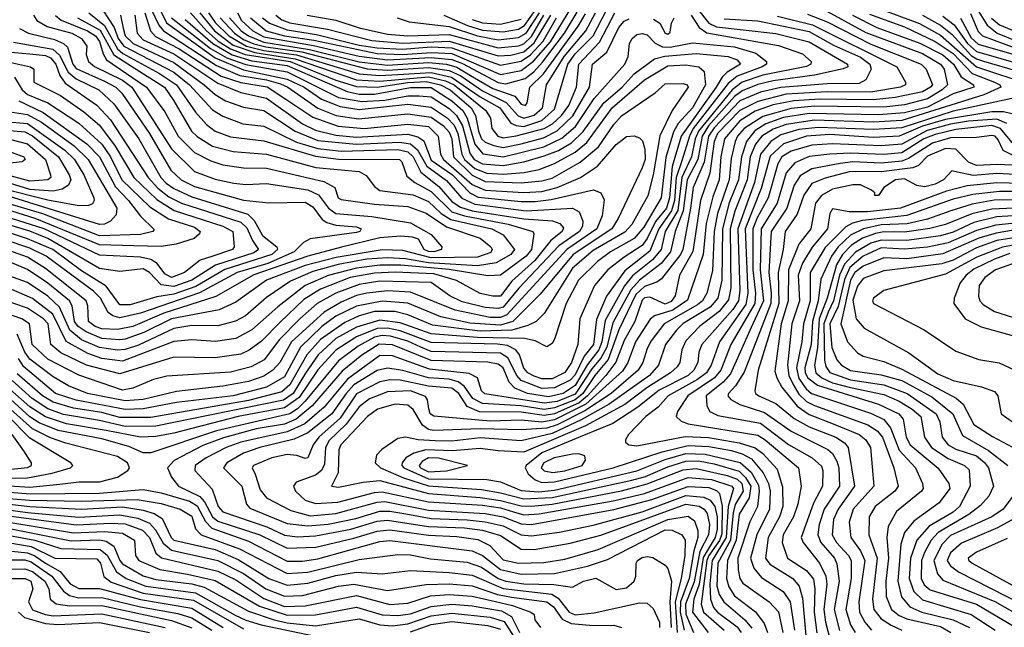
# Model space of a CAD drawing. Extents: x 501367 to 657802, y 482273 to 547541.
# Tile 497 of 656: x 572465 to 576294, y 533476 to 535838. Entities that reach past the tile are written whole.
import ezdxf

# ---------------------------------------------------------------- set-up
doc = ezdxf.new("R2010")
doc.units = 0

msp = doc.modelspace()

# ---------------------------------------------------------------- linework, layer by layer
at = {"layer": '0CON20XD'}
for points in [[(572999.5, 535899.5), (573036.1, 535826.1), (573225, 535689.6), (573335, 535642.6), (573505, 535607.3), (573571.8, 535575), (573639.2, 535529.2), (573711, 535501), (573785, 535488.6), (573975, 535509.2), (574065, 535498.2), (574126.9, 535456.9), (574155, 535427.4), (574169.4, 535395), (574184.6, 535315), (574194.6, 535295), (574235, 535259.2), (574281.9, 535241.9), (574345, 535237.4), (574426.7, 535243.3), (574484.5, 535255.5), (574545, 535278.9), (574625, 535322.5), (574670.1, 535359.9), (574769.3, 535495), (574895, 535603.6), (574985, 535658.8), (575055, 535662.4), (575105.6, 535655), (575126.2, 535636.2), (575132.4, 535585), (575081.1, 535495), (575025.7, 535434.3), (575007.7, 535402.3), (574977.3, 535302.7), (574959.9, 535145), (574891.7, 535031.7), (574855, 534987.7), (574762.8, 534935), (574711.8, 534898.2), (574637.6, 534825), (574589.5, 534735), (574545, 534595.7), (574535, 534578.6), (574515, 534565.8), (574469.1, 534589.1), (574427.9, 534597.9), (574245, 534602.2), (574065, 534616.8), (573945, 534659.5), (573865, 534670.3), (573775, 534643.1), (573695, 534598.9), (573625.9, 534535), (573576.1, 534463.9), (573528.9, 534385), (573491.5, 534358.5), (572995, 534257.2), (572875, 534256.2), (572775, 534280.3), (572635, 534303.6), (572575, 534324.4), (572513.3, 534365), (572435.4, 534435.4)], [(572975, 535881.5), (573006.4, 535816.4), (573024.6, 535794.6), (573230.5, 535660.5), (573320.6, 535620.6), (573425, 535603.9), (573478.7, 535588.7), (573507.8, 535575), (573625, 535493.6), (573695.9, 535465.9), (573783.1, 535453.1), (573975, 535472.5), (574065, 535459.4), (574112.6, 535425), (574135, 535400.7), (574145.7, 535375), (574152.5, 535305), (574225, 535233.6), (574275, 535209.5), (574415, 535203.2), (574495, 535211.3), (574535, 535222.3), (574645, 535283.4), (574715.7, 535344.3), (574775, 535430.8), (574805, 535464), (574936.5, 535553.5), (574975, 535588.3), (575045, 535590), (575060.4, 535585), (575064.7, 535575), (575002.4, 535485), (574953.9, 535386.1), (574927.7, 535235), (574907, 535153), (574845, 535042.2), (574817.9, 535012.1), (574695, 534940.2), (574615, 534872), (574504.4, 534695.6), (574473.4, 534665), (574441.5, 534648.5), (574379.2, 534630.8), (574255, 534627), (574070.9, 534650.9), (573975, 534690.1), (573923.3, 534703.2), (573845, 534703.8), (573785, 534686.6), (573729.3, 534660.7), (573634.9, 534595), (573581, 534535), (573515, 534418.2), (573485, 534390.9), (573355, 534357.6), (572975, 534291.8), (572855, 534290.7), (572785, 534310.2), (572675, 534328), (572595, 534350.6), (572553.3, 534375), (572455, 534461.4)], [(573362.1, 535845), (573423.8, 535795), (573495, 535775.3), (573608.3, 535758.3), (573855, 535706.4), (573955, 535702.7), (574065, 535710.9), (574145, 535706.3), (574335, 535625.3), (574415, 535640.7), (574463.5, 535676.5), (574528.5, 535751.5), (574608.2, 535881.8)], [(575575, 535886.4), (575755, 535788.4), (575975, 535706.5), (576045.8, 535665), (576059.3, 535645), (576072.8, 535585), (576052.6, 535565), (575995, 535530.3), (575905, 535506.6), (575825, 535498.1), (575555, 535501.3), (575465, 535492.9), (575355, 535461.2), (575282.2, 535415), (575256.2, 535385), (575247.3, 535365), (575232.1, 535297.9), (575223.4, 535215), (575178, 535085), (575165.2, 535015), (575158.6, 534861.4), (575136.6, 534775), (575119.7, 534745), (575101.1, 534728.9), (574971, 534655), (574920, 534590), (574905, 534559.6), (574888.5, 534505), (574870.5, 534475), (574764.6, 534385), (574663, 534317), (574555, 534262.3), (574515, 534249.4), (574415, 534243.1), (574255, 534246.9), (574075, 534240.6), (574054.7, 534244.7), (574031.9, 534261.9), (573995, 534322.8), (573975, 534339.7), (573925, 534343.4), (573856.9, 534323.1), (573817.4, 534295), (573713.6, 534185), (573706.5, 534165), (573703.5, 534076.5), (573677.5, 534025), (573705, 534020), (573800.2, 534040.2), (573865, 534045.9), (574055, 533995.4), (574255, 533980.9), (574335, 533969.1), (574415, 533947.5), (574455, 533946.3), (574536.2, 533953.8), (574805, 534006.5), (574905, 534032.9), (575045, 534087.8), (575095, 534092.6), (575216.3, 534066.3), (575255, 534051.7), (575273.2, 534035), (575278.4, 534005), (575247.4, 533952.6), (575238.9, 533921.1), (575229.2, 533815), (575179.4, 533725), (575176.3, 533636.3), (575185, 533603.7), (575203.3, 533575), (575285.2, 533505.2), (575311.9, 533471.9)], [(575803.4, 535883.4), (575963.3, 535823.3), (576045, 535778.3), (576185, 535654.1), (576397.3, 535585)], [(576175, 535900.1), (576226.6, 535816.6), (576265.4, 535785.4), (576342.5, 535755)], [(572690.3, 535845), (572777.6, 535797.6), (572831.6, 535701.6), (572903.4, 535655), (573027.7, 535575), (573065, 535522.5), (573133.1, 535405), (573155, 535384.1), (573215, 535346.4), (573295.1, 535325.1), (573425, 535315.6), (573616.5, 535263.5), (573785, 535248.2), (573811.8, 535231.8), (573845, 535188.8), (573865, 535174.3), (573995, 535156.6), (574055, 535131.3), (574104.4, 535084.4), (574141.4, 535061.4), (574300.6, 535025), (574345, 535001.1), (574389.4, 534945), (574374.8, 534925), (574317.5, 534892.5), (574245, 534881.5), (574055, 534893), (573965, 534908.5), (573895, 534912.6), (573815, 534906.4), (573704.1, 534885.9), (573605, 534859.1), (573518.6, 534821.4), (573425, 534758.4), (573342.8, 534687.2), (573304.4, 534665.6), (573235, 534647.5), (573135, 534649.6), (573065, 534637.4), (572927, 534573), (572875, 534555.1), (572845, 534552.6), (572775, 534563.3), (572705, 534593.7), (572660.7, 534630.7), (572620.4, 534720.4), (572575, 534763.1), (572495, 534816.4), (572295, 534888.1)], [(572856.6, 535855), (572867.8, 535805), (572875.8, 535775), (572906.5, 535745), (573065, 535671.6), (573182.8, 535585), (573225, 535546.7), (573265, 535522.5), (573335, 535498.3), (573415, 535485.1), (573536.7, 535405), (573625, 535368.7), (573773.8, 535353.8), (573941.4, 535361.4), (573984.8, 535354.8), (574011.4, 535331.4), (574048, 535268), (574125, 535213.3), (574184.1, 535144.1), (574235, 535120.6), (574305, 535111.7), (574435, 535095.3), (574615.1, 535105.1), (574641.1, 535091.1), (574655.2, 535055.2), (574653.4, 535035), (574641.8, 535015), (574561.8, 534958.2), (574406, 534794), (574345, 534720.2), (574325, 534715.1), (574275, 534719.6), (574185, 534740.8), (574137.5, 534765), (574065, 534816), (573865, 534821.1), (573785, 534808.6), (573695, 534774.9), (573621.9, 534735), (573554.8, 534675.2), (573475.7, 534595), (573415.2, 534515), (573365, 534488), (573285, 534468), (573037.5, 534452.5), (572985, 534439.1), (572905.1, 534404.9), (572865, 534397), (572695, 534455.7), (572575, 534517.6), (572513.9, 534575), (572503.9, 534655), (572473.3, 534675), (572332.9, 534722.9)], [(572788.5, 535875), (572832.8, 535807.2), (572848, 535765), (572870.4, 535735), (573065, 535634.1), (573125.7, 535585), (573215, 535487.8), (573255, 535462.7), (573333.2, 535433.2), (573415, 535423.6), (573542.1, 535362.1), (573625, 535337.7), (573715, 535327.3), (573935, 535333), (573974.7, 535324.7), (573995.3, 535305.3), (574024.9, 535244.9), (574095, 535189.9), (574145, 535130.5), (574178.8, 535108.8), (574224.6, 535094.6), (574425, 535063.1), (574536.3, 535056.3), (574565.1, 535045.1), (574579.1, 535029.1), (574574.4, 535015), (574530.5, 534979.5), (574468, 534902), (574378.9, 534821.1), (574335, 534763.2), (574305, 534762.8), (574255, 534773.5), (574163.7, 534823.7), (574075, 534849.6), (573925, 534856.1), (573845, 534852.8), (573750, 534835), (573635, 534790), (573570.4, 534749.6), (573478.2, 534661.8), (573405, 534587.5), (573357.4, 534552.6), (573325, 534538.2), (573225, 534523.8), (573065, 534525.8), (572855, 534461.1), (572725.4, 534495.4), (572625, 534543.1), (572585.6, 534575.6), (572575.4, 534655), (572558, 534675), (572495, 534716.4), (572335, 534771.1)], [(572518.5, 535855), (572531.7, 535835), (572571.9, 535811.9), (572667.6, 535785), (572706, 535765), (572726.6, 535735), (572723, 535703), (572732.1, 535675), (572756.3, 535656.3), (572865, 535603.2), (572901.6, 535575), (573055, 535336.4), (573145, 535247.8), (573225, 535217.5), (573297.4, 535202.6), (573345, 535197.5), (573425, 535201.6), (573585, 535176.4), (573627.5, 535157.5), (573666, 535105), (573694.2, 535084.2), (573835, 535072.3), (573985, 535047.6), (574065, 535002.3), (574106.1, 534955), (574105.4, 534945), (574075, 534935.6), (574055, 534936.2), (574037.9, 534945), (574015.3, 534985.3), (573992.8, 534992.8), (573945.7, 534995.7), (573865, 534989.6), (573716.9, 534953.1), (573585, 534918.5), (573375, 534845.8), (573228.2, 534761.8), (573025, 534696.4), (572904.6, 534645.4), (572845, 534633.1), (572785, 534635.7), (572759.2, 534645), (572732.8, 534665), (572729.8, 534725), (572723.1, 534745), (572565, 534870.7), (572495, 534914.7), (572335, 534972.1)], [(572603.8, 535853.8), (572626.5, 535836.5), (572728.6, 535795), (572759.5, 535775), (572775, 535753.7), (572789.4, 535705), (572802.5, 535682.5), (572958.7, 535575), (573029.9, 535479.9), (573080.8, 535385), (573145, 535321.3), (573208.8, 535288.8), (573255, 535273.9), (573335, 535261.6), (573425, 535260.9), (573648.3, 535208.3), (573690.8, 535185), (573704.1, 535145), (573715, 535138.5), (573845, 535120.9), (573975, 535111.1), (574045, 535085.4), (574125, 535032.5), (574255, 534988.7), (574297, 534955), (574302.6, 534945), (574296.6, 534933.4), (574245.2, 534914.8), (574065, 534912), (573955, 534940.1), (573875, 534943.8), (573696.2, 534913.8), (573575, 534882.1), (573425.3, 534825), (573305, 534739.1), (573240.3, 534709.7), (573055, 534674.7), (572948.4, 534621.6), (572875, 534596.5), (572855, 534592.9), (572785, 534598.4), (572723.9, 534623.9), (572691.9, 534645), (572678.6, 534665), (572668.8, 534725), (572659.2, 534745), (572575, 534813.1), (572495, 534866.4), (572335, 534934.6)], [(573055.7, 535845), (573206.5, 535726.5), (573270.2, 535690.2), (573345, 535663.4), (573505, 535635.1), (573705, 535535.9), (573795, 535519.9), (573884.3, 535525.7), (573975, 535542), (574017.8, 535542.2), (574065, 535537.4), (574135, 535492.4), (574163.7, 535465), (574186.6, 535425), (574215, 535319), (574232.5, 535295), (574265, 535277.2), (574345, 535271.2), (574425, 535284.7), (574505, 535308.4), (574560, 535330), (574610.6, 535359.4), (574656.7, 535403.3), (574736.2, 535515), (574807.4, 535575), (574855, 535626.9), (574933.8, 535686.2), (574973.3, 535696.7), (575095, 535707.1), (575220, 535695), (575255, 535682.4), (575267.3, 535665), (575216.1, 535633.9), (575196.2, 535615), (575173.9, 535575), (575036.9, 535385), (575002.8, 535267.2), (574992.2, 535145), (574980, 535105), (574937, 535053), (574905, 534987.5), (574885, 534960.1), (574814.9, 534915.1), (574752.3, 534865), (574700.7, 534805), (574643.3, 534675), (574634.8, 534575), (574610.3, 534505), (574585, 534466.7), (574535, 534441.3), (574495, 534441.3), (574465, 534451.5), (574441.5, 534465), (574425, 534483.4), (574408.3, 534535), (574394.2, 534554.2), (574361.4, 534571.4), (574323, 534577), (574065, 534582.7), (573945, 534627.8), (573895, 534638.2), (573855, 534637), (573774.6, 534605.4), (573695, 534553.7), (573625, 534477.1), (573551.5, 534368.5), (573495, 534328.9), (573314, 534295), (573065, 534230), (572995, 534218), (572935, 534215.5), (572800.9, 534240.9), (572646.7, 534266.7), (572565, 534294.4), (572505, 534332.9), (572415, 534412.5)], [(572734, 535865), (572795.4, 535815.4), (572845.6, 535725), (572866.8, 535706.8), (573008.8, 535628.8), (573075, 535585.3), (573148.9, 535478.9), (573191.1, 535431.1), (573225, 535405.2), (573285, 535382.2), (573415, 535367.4), (573615, 535307), (573705, 535295.4), (573942.2, 535295), (573951.1, 535285), (573970, 535230), (574002, 535205), (574065, 535170.1), (574145, 535091.1), (574194.8, 535074.8), (574365, 535042.7), (574460.5, 535015), (574464.6, 535005), (574455.6, 534945), (574435, 534918), (574335, 534844.5), (574285, 534841.8), (574135, 534867), (573946.6, 534883.4), (573865, 534883.4), (573775, 534872.5), (573665, 534843.5), (573575.4, 534804.6), (573468.4, 534721.6), (573367.7, 534632.3), (573305, 534598.5), (573226.8, 534586.8), (573135, 534593.1), (573065, 534586.9), (572865, 534510.3), (572785, 534521.2), (572729.7, 534539.7), (572646.4, 534586.4), (572593.7, 534693.7), (572515, 534754.6), (572435, 534788.9)], [(572912.2, 535855), (572922, 535785), (572945, 535759.3), (573065, 535704.8), (573235, 535591.3), (573324.7, 535554.7), (573425, 535532.9), (573565, 535433), (573615, 535408.4), (573695, 535388.8), (573775, 535381.7), (573975, 535392.9), (574012.8, 535382.8), (574036.8, 535366.8), (574065, 535291.3), (574148.2, 535235), (574214.8, 535164.8), (574248.2, 535148.2), (574415, 535130.6), (574469.5, 535130.5), (574531.4, 535138.6), (574696.7, 535176.7), (574724.4, 535164.4), (574737.7, 535137.7), (574730.3, 535075), (574708.7, 535025), (574592.5, 534945), (574358.9, 534691.1), (574335, 534680.1), (574295, 534680.7), (574158.2, 534708.2), (573985, 534778), (573895, 534783.5), (573814.9, 534774.9), (573775, 534765.5), (573715, 534739.9), (573648.6, 534701.4), (573521.6, 534585), (573476.1, 534505), (573449.6, 534475), (573415, 534451.8), (573355, 534431.9), (573255, 534412.7), (573075, 534392.9), (572945, 534361.2), (572875, 534355.8), (572729.2, 534385), (572654.3, 534414.3), (572595, 534449.4), (572505, 534518.6), (572485.4, 534545.4), (572455.7, 534615.7)], [(572951.4, 535865), (572974.4, 535794.4), (572992.9, 535772.9), (573085.1, 535725), (573248.9, 535618.9), (573325, 535593.2), (573427.2, 535577.2), (573499.6, 535529.6), (573605, 535458.4), (573704, 535424), (573805, 535415.3), (573975, 535432), (574055, 535422.4), (574092.2, 535385), (574100.8, 535315), (574113, 535295), (574225, 535197.5), (574275, 535175.6), (574425, 535166), (574495, 535170.6), (574555, 535185.7), (574645.5, 535224.5), (574712.1, 535267.9), (574785, 535352.2), (574825, 535383.5), (574855, 535386.8), (574875, 535378.5), (574886.6, 535366.6), (574896.5, 535335), (574897.2, 535295), (574885, 535262.1), (574792.1, 535065), (574767.2, 535025), (574616.7, 534925), (574489.5, 534770.5), (574382.7, 534665), (574335, 534650.1), (574215, 534658), (574103.3, 534683.2), (573975, 534735.6), (573875, 534744), (573775, 534724.5), (573695, 534685.3), (573640, 534645), (573556.5, 534565), (573495, 534449.6), (573425, 534409.9), (573295, 534376.1), (573075, 534349.7), (572945, 534324.5), (572875, 534321.9), (572685, 534358.8), (572604.8, 534385), (572480.2, 534490.2), (572460.8, 534520.8)], [(573128.7, 535865), (573191.8, 535795), (573236.8, 535755), (573284.4, 535724.4), (573342.1, 535702), (573517.2, 535675), (573695, 535602.3), (573775, 535578.5), (573855, 535575.8), (573975, 535594), (574045, 535597.6), (574101.2, 535585), (574138.4, 535565), (574220.2, 535495), (574237.9, 535465), (574249.4, 535405), (574261.4, 535375), (574275, 535362.1), (574308.2, 535348.2), (574345, 535341.5), (574415, 535354.7), (574501.9, 535378.1), (574554.4, 535405.6), (574615.8, 535464.2), (574681.3, 535575), (574692.8, 535665), (574747.9, 535712.1), (574795, 535807.6), (574815, 535831.7), (574835, 535841.6)], [(575105, 535875.1), (575144.1, 535825), (575175, 535810.2), (575405, 535784.7), (575535, 535752.3), (575683.6, 535665), (575685.4, 535655), (575666.9, 535646.9), (575555, 535622.7), (575395, 535600.1), (575335, 535585.4), (575275, 535561.7), (575245, 535539.3), (575143.3, 535425), (575119.2, 535385), (575102.3, 535295), (575060.5, 535215), (575045.5, 535094.5), (575013.9, 535015), (574995.8, 534935), (574959.7, 534890.3), (574875, 534824.7), (574841.8, 534788.2), (574771.1, 534658.9), (574747.7, 534565), (574725, 534521.8), (574689.8, 534480.2), (574625, 534381.8), (574555, 534354.1), (574505, 534346.9), (574273.8, 534383.8), (574261.4, 534395), (574245.2, 534445.2), (574212.8, 534462.8), (574058.9, 534478.9), (573915, 534531.5), (573865, 534532.8), (573739.4, 534440.6), (573648.9, 534331.1), (573573.3, 534266.7), (573505, 534236.2), (573325, 534195.5), (573268.6, 534175), (573190.3, 534135), (573146.9, 534105), (573145.9, 534085), (573212.9, 534012.9), (573237.3, 533945), (573255.1, 533925.1), (573425.8, 533865.8), (573495, 533833.9), (573545, 533827.4), (573615, 533831.8), (573752.8, 533857.2), (573855, 533888.2), (573895, 533892.2), (574055, 533867.5), (574195, 533861.8), (574265, 533852.8), (574335, 533832.4), (574415, 533779.8), (574465, 533777.7), (574605, 533802.6), (574725, 533834.4), (575055, 533954.2), (575107.1, 533947.1), (575126.8, 533935), (575138.4, 533918.4), (575147.8, 533875), (575143.4, 533835), (575110.2, 533769.8), (575087.8, 533652.2), (575054.2, 533565), (575055, 533526.6), (575084.9, 533455)], [(573165.6, 535865), (573223.1, 535795), (573295, 535739), (573379.8, 535709.8), (573536.4, 535686.4), (573775, 535604.2), (573865, 535599.1), (574055, 535615.6), (574120.4, 535600.5), (574155, 535584.3), (574278.2, 535485), (574295.5, 535455), (574301.2, 535415), (574324.8, 535385), (574345, 535378.5), (574395, 535386.1), (574504.7, 535415.3), (574536.7, 535433.3), (574571.9, 535465), (574599.8, 535505), (574629.6, 535575), (574639.2, 535665), (574720, 535750), (574779.6, 535865)], [(573199.7, 535865), (573225, 535827), (573278.2, 535775), (573347.6, 535735), (573415, 535718.3), (573541.5, 535701.5), (573785, 535627.3), (573865, 535620.5), (573935.2, 535625.2), (574065, 535633.3), (574144.1, 535614.1), (574255, 535537.5), (574331.9, 535495), (574375.5, 535435.5), (574396.2, 535426.2), (574425, 535423.3), (574495, 535445.8), (574545, 535489.8), (574597.1, 535665), (574625, 535704.9), (574695.1, 535775), (574746.6, 535875)], [(573244.2, 535845), (573300.3, 535785), (573335, 535761.4), (573375, 535744.7), (573422.3, 535732.3), (573562.5, 535712.5), (573816.8, 535646.8), (573895, 535641.6), (574055, 535652), (574135, 535640.7), (574179.8, 535619.8), (574265, 535561.5), (574356.2, 535516.2), (574404, 535464), (574425, 535455.5), (574465, 535467.3), (574497.8, 535495), (574513.4, 535585), (574582.1, 535695), (574666, 535795), (574703.6, 535865)], [(575205, 535841), (575335, 535833.4), (575535, 535791.5), (575629.4, 535739.4), (575735, 535692.3), (575770.7, 535665), (575776, 535645), (575755.6, 535604.4), (575729.5, 535590.5), (575605, 535588.8), (575425, 535574.6), (575345, 535556.1), (575265, 535521.9), (575165, 535417.4), (575143.5, 535385), (575126.1, 535283.9), (575084.4, 535185), (575073.6, 535105), (575043.2, 534945), (575034.4, 534925), (574960.1, 534829.9), (574942.7, 534817.3), (574895, 534801.2), (574861.1, 534768.9), (574795, 534632.2), (574753.4, 534516.6), (574700.9, 534455), (574655.1, 534385), (574625, 534359.4), (574545, 534328.8), (574505, 534322.9), (574415, 534337.2), (574265, 534345.4), (574227.3, 534365), (574193.7, 534413.7), (574170.5, 534430.5), (574135, 534439.9), (574055, 534445.9), (573955, 534474.5), (573895, 534483.6), (573855, 534474.1), (573765, 534418.8), (573734, 534385), (573678.5, 534305), (573585, 534231.7), (573532.9, 534207.1), (573398.8, 534175), (573335, 534152.5), (573270.8, 534115), (573257.9, 534095), (573328.4, 534025), (573347.6, 533955), (573359.4, 533939.4), (573505, 533879.6), (573585, 533869.9), (573665, 533876.3), (573771.6, 533898.4), (573865, 533926.9), (573905, 533926.8), (573966.4, 533916.4), (574065, 533898.7), (574205, 533894.1), (574275.6, 533885.6), (574345, 533869.6), (574415, 533834.9), (574455, 533831.2), (574564.5, 533845.5), (574695, 533873.2), (574885, 533925.1), (575055, 533987.8), (575125, 533981.9), (575149.4, 533969.4), (575168.3, 533945), (575176.8, 533905), (575176.7, 533856.7), (575169, 533825), (575122.5, 533747.5), (575106.7, 533643.3), (575086.4, 533585), (575081.6, 533535), (575142.6, 533455)], [(573280.5, 535845), (573326.9, 535795), (573355, 535774.8), (573415, 535751.2), (573592.5, 535722.5), (573785, 535674.6), (573895, 535661.7), (574055, 535671), (574125, 535665), (574165, 535652.8), (574218.5, 535621.5), (574305, 535570.7), (574390.6, 535540.6), (574415, 535509.7), (574431.9, 535505), (574438.9, 535515), (574448.8, 535575), (574501.9, 535628.1), (574637.1, 535812.9), (574665, 535860.2)], [(573311.8, 535865), (573327.3, 535835), (573371.1, 535795), (573415, 535771.6), (573607.6, 535737.6), (573785, 535696.1), (573895, 535682.5), (574065, 535690.7), (574145, 535683.6), (574187.3, 535667.3), (574325, 535593.4), (574355, 535588.4), (574430.2, 535609.8), (574464.2, 535635.8), (574497.6, 535672.4), (574582.9, 535785), (574632.2, 535867.8)], [(575411.1, 535851.1), (575548.4, 535818.4), (575875.9, 535655), (575910, 535595), (575908.9, 535585), (575890, 535575), (575775, 535556.6), (575605, 535556.9), (575445, 535547.8), (575335, 535520.1), (575265, 535485.5), (575178.6, 535395), (575165.7, 535365), (575148.7, 535241.3), (575112.7, 535135), (575083.1, 534936.9), (575030.4, 534845), (575013.7, 534765), (574998.1, 534741.9), (574975, 534732.2), (574915, 534759.2), (574895, 534756.9), (574885, 534747.1), (574856.6, 534665), (574815, 534591.3), (574783.7, 534506.3), (574744.4, 534455), (574673, 534375), (574641.2, 534348.8), (574545, 534306.2), (574505, 534298.6), (574415, 534311.7), (574253.3, 534313.3), (574205, 534334.5), (574172.7, 534385), (574144.8, 534404.8), (574055, 534412.7), (573945, 534436.2), (573905, 534437.2), (573865, 534429.8), (573775, 534383.6), (573711.3, 534288.7), (573627.7, 534215), (573606.2, 534185), (573585, 534134.5), (573575, 534131.5), (573543, 534143), (573505, 534147.3), (573445, 534134.5), (573374.7, 534105), (573369.1, 534095), (573380.5, 534070.5), (573400.6, 534010.6), (573425, 533979.5), (573519.3, 533929.3), (573595, 533909.2), (573695, 533917.7), (573855, 533962.8), (573885, 533964.2), (574055, 533931.7), (574275, 533918.5), (574345, 533904.7), (574415, 533877.3), (574455, 533874.9), (574775, 533933.2), (574922.9, 533972.9), (575065, 534023.4), (575145, 534018.9), (575175, 534007.7), (575186, 533996), (575196.8, 533946.8), (575195, 533839.4), (575186.8, 533813.2), (575145.2, 533755), (575137.3, 533735), (575115.1, 533565.1), (575123.6, 533535), (575204.2, 533465)], [(573409.4, 535845), (573436, 535825), (573505, 535798), (573619.8, 535779.8), (573785, 535739.3), (573855, 535728), (573953.4, 535723.4), (574065, 535731.8), (574145, 535729.2), (574335, 535661.2), (574415, 535676.6), (574451.9, 535701.9), (574500.3, 535755), (574553, 535845)], [(573460.5, 535855), (573485, 535837.3), (573515, 535826.1), (573661.6, 535801.6), (573835, 535756.7), (573955, 535746.4), (574135, 535754.6), (574325, 535697), (574375, 535700.4), (574425, 535713.5), (574465, 535748.4), (574530.3, 535855)], [(575528.8, 535858.8), (575605, 535829.3), (575775, 535743), (575969.8, 535665), (575990.2, 535645), (576013.9, 535585), (576007.1, 535575), (575975, 535557.5), (575868.9, 535535), (575785, 535527), (575575, 535528.8), (575475, 535522.7), (575395, 535507.1), (575325, 535481.7), (575265, 535444.9), (575206.2, 535375), (575192, 535305), (575185.3, 535215), (575160.1, 535149.9), (575134, 535045), (575122.5, 534925), (575062.2, 534747.8), (575005, 534708.9), (574934, 534686), (574916.9, 534673.1), (574859.2, 534585), (574830, 534505), (574809, 534471), (574666.5, 534343.5), (574545, 534282.4), (574495, 534272.7), (574415, 534281), (574295, 534276.9), (574075, 534296.5), (574060.8, 534305), (574055.9, 534325), (574050.6, 534360.6), (574042.5, 534372.5), (573985, 534394.5), (573895, 534391.5), (573825, 534363.9), (573785, 534333.3), (573734.8, 534265.2), (573667.9, 534202.1), (573654.7, 534175), (573650.6, 534109.4), (573638.7, 534085), (573615, 534067), (573540, 534040), (573530.3, 534025), (573537.6, 534005), (573575, 533969.8), (573615, 533957.3), (573702.6, 533962.6), (573845, 533999.4), (573875, 534001.9), (574055, 533964), (574265, 533950.6), (574335, 533940), (574385.2, 533925), (574425, 533913.1), (574485, 533916.8), (574773, 533967), (574895, 533996.3), (575065, 534057.8), (575155, 534050.6), (575233.7, 534025), (575240.5, 534015), (575220.1, 533945), (575211.5, 533825), (575157.7, 533735), (575148.8, 533645), (575150.9, 533585), (575163.2, 533553.2), (575178.9, 533535), (575255, 533477.3), (575270, 533455)], [(573582.9, 535855), (573695, 535835.9), (573785, 535806), (573895, 535782.1), (573975, 535775.7), (574135, 535780.5), (574325, 535728.8), (574405, 535736.5), (574425, 535744.3), (574455, 535773.1), (574503.8, 535855)], [(575702.8, 535855), (575798, 535808), (575965, 535746.3), (576055, 535701.4), (576096.7, 535665), (576126.2, 535616.2), (576174.1, 535585), (576174.7, 535575), (576095, 535550.2), (575995, 535497.5), (575905, 535476.2), (575805, 535468.5), (575535, 535473.1), (575435, 535457.3), (575366.9, 535433.1), (575323.8, 535406.2), (575290.6, 535365), (575271.4, 535305), (575260.4, 535215), (575223.9, 535126.1), (575197.8, 535025), (575195.9, 534825), (575179.5, 534755), (575149.8, 534720.2), (575045, 534656.4), (575019.2, 534630.8), (574975.9, 534575), (574948.8, 534495), (574913.5, 534455), (574757.2, 534342.8), (574647.7, 534282.3), (574535, 534229.7), (574415, 534200.8), (574255, 534212.8), (574145, 534198.8), (574080.4, 534200.4), (574014.6, 534204.6), (573965, 534215.5), (573935, 534209.5), (573872.9, 534167.1), (573851.9, 534145), (573846.7, 534115), (573868.4, 534095), (573957.3, 534057.3), (574055, 534025.5), (574260.9, 534010.9), (574335, 533998.9), (574425, 533974.8), (574535, 533979.9), (574845, 534047.4), (574898.2, 534061.8), (574985, 534099.7), (575055, 534121.8), (575105, 534122.7), (575165, 534111.5), (575262.6, 534082.6), (575287.9, 534057.9), (575308.5, 534025), (575301.1, 533978.9), (575262.6, 533915), (575251.5, 533815), (575217.4, 533735), (575213.9, 533665), (575223.1, 533633.1), (575245, 533598.5), (575326.1, 533536.1), (575360.1, 533490.1), (575373.3, 533455)], [(573933.3, 535845), (573979.3, 535829.3), (574135, 535811), (574245, 535774.7), (574325, 535760.1), (574405, 535768.1), (574434.3, 535785.7), (574486.9, 535865)], [(575769.7, 535859.7), (575905, 535809.6), (576025, 535753.3), (576095, 535706.1), (576168.3, 535628.3), (576255.8, 535595), (576275.9, 535585), (576280, 535575), (576213.8, 535546.2), (575895, 535445.8), (575785, 535439.9), (575555, 535447), (575445, 535430.1), (575395, 535411.9), (575351, 535385), (575326.4, 535353.6), (575305.6, 535305), (575293.2, 535215), (575246.3, 535093.7), (575227.6, 535025), (575229.8, 534795), (575221.4, 534748.6), (575185, 534703.2), (575107.9, 534645), (575055, 534589.3), (575039.5, 534555), (575032.2, 534505), (575021.5, 534488.5), (574996.1, 534465), (574903.1, 534406.9), (574817.7, 534342.3), (574665, 534258.5), (574425, 534156.3), (574325, 534161.1), (574255, 534170.4), (574147.8, 534162.2), (574044.4, 534165.6), (573997.1, 534152.9), (573967.1, 534135), (573951.9, 534115), (573950.6, 534105), (573958.3, 534095), (574055, 534052.9), (574280.9, 534050.9), (574335, 534041), (574415, 534007.8), (574482.5, 534002.5), (574545, 534009.2), (574865, 534084), (574975, 534128.5), (575055, 534151), (575131, 534149), (575266.7, 534116.7), (575309.2, 534079.2), (575337.8, 534027.8), (575340.8, 534005), (575334.3, 533945.7), (575303.9, 533886.1), (575258, 533745), (575259.2, 533699.2), (575265.6, 533665), (575277.3, 533647.3), (575379.7, 533575), (575415, 533535.4), (575432, 533455)], [(574114.6, 535855), (574206.2, 535815), (574265, 535797.1), (574345, 535790.2), (574405, 535801.2), (574427.7, 535815), (574472.2, 535877.8)], [(574225, 535838.4), (574265, 535825.6), (574335, 535820.1), (574415, 535840.5)], [(575076.4, 535855), (575107.2, 535807.2), (575137.2, 535787.2), (575415, 535737.2), (575508.8, 535705), (575542.3, 535675), (575541.5, 535665), (575525, 535656.5), (575355, 535622.1), (575275, 535594.9), (575234.9, 535565.1), (575104.8, 535405.2), (575091.9, 535375), (575077.8, 535305), (575040, 535225), (575023.6, 535096.4), (574975.4, 535015), (574958.8, 534945), (574925.7, 534904.3), (574848, 534842), (574817.2, 534802.8), (574741.9, 534668.1), (574728.6, 534585), (574717.3, 534555), (574672.9, 534497.1), (574625, 534416.1), (574578.9, 534385), (574521.6, 534371.6), (574439.1, 534385), (574389.8, 534405)], [(574930.2, 535840.2), (574954.8, 535824.8), (574974.8, 535785), (574985, 535781.4), (574995, 535789.2), (575000, 535825), (575010.3, 535845)], [(575975, 535856.2), (576045, 535817.3), (576090.8, 535780.8), (576165, 535699), (576185, 535685.2), (576212.7, 535677.3), (576492.2, 535595)], [(576055, 535852.2), (576098.5, 535818.4), (576150.4, 535745), (576185, 535714.4), (576375, 535659.6)], [(576123.9, 535843.9), (576165, 535767.7), (576192.3, 535742.3), (576395, 535684.5)], [(576162.3, 535862.3), (576192.1, 535792.1), (576209.4, 535775), (576335, 535728.2)], [(576244.3, 535844.3), (576275, 535817.5), (576375, 535775.9)], [(572463.9, 535803.9), (572499.6, 535785), (572600.5, 535760.5), (572636, 535746), (572651.1, 535731.1), (572671.4, 535665), (572685, 535648.1), (572795, 535599.6), (572839.6, 535575), (572862, 535552), (572970.1, 535395), (573053.3, 535253.3), (573093.4, 535215), (573145, 535189.5), (573335, 535136.8), (573433.5, 535126.5), (573575, 535128.3), (573605, 535109.8), (573641.6, 535061.6), (573659.2, 535049.2), (573695, 535039.7), (573775, 535032.3), (573792.7, 535025), (573787.9, 535015), (573775, 535011.2), (573594.4, 534985.6), (573568.5, 534971.5), (573533, 534935), (573429.9, 534889.9), (573311, 534855), (573164.5, 534775.5), (572935, 534696.8), (572855, 534678.2), (572826.8, 534686.8), (572809.6, 534699.6), (572778.9, 534755), (572752.3, 534782.3), (572568.4, 534918.4), (572505, 534950.3), (572315, 535013.1)], [(573108.6, 535838.6), (573215.8, 535745), (573291.5, 535701.5), (573368, 535678), (573505, 535659.9), (573738.8, 535558.8), (573785, 535548.9), (573845, 535549), (573985, 535574.1), (574065, 535574), (574145, 535523.1), (574187.6, 535485), (574204.8, 535454.8), (574234.4, 535354.4), (574266, 535316), (574345, 535305.4), (574503.6, 535343.6), (574572.7, 535377.3), (574626.7, 535423.3), (574698.8, 535531.2), (574818.6, 535665), (574830.7, 535695), (574836.6, 535745), (574846.4, 535765), (574865, 535781), (574885, 535784.8), (574905, 535778.5), (574936.7, 535746.7), (574965, 535732.4), (574995, 535731.1), (575081.7, 535748.3), (575245, 535732.6), (575327.9, 535707.9), (575369.6, 535675), (575368.7, 535665), (575351.6, 535655), (575255, 535618.3), (575220.4, 535589.6), (575084.1, 535415), (575069, 535385), (575040.3, 535289.7), (575018.1, 535225), (575011, 535135), (575000.2, 535095), (574950.6, 535025), (574915, 534938.2), (574818.2, 534861.8), (574746.5, 534763.5), (574707.6, 534672.4), (574696.9, 534575), (574660.6, 534529.4), (574625, 534456.9), (574605, 534435.9), (574545, 534406.2), (574495, 534404), (574415, 534435.3), (574398, 534455), (574362.7, 534522.7), (574335, 534541.9), (574065, 534547.7), (574025, 534564.5), (573975, 534587.7), (573907.4, 534607.4), (573875, 534609.6), (573845, 534603.4), (573780.8, 534569.2), (573705, 534511.7), (573575.7, 534354.3), (573545.4, 534324.6), (573515, 534305.6), (573229.9, 534240.1), (572975, 534153.9), (572945, 534154.3), (572889.2, 534179.2), (572785, 534208.9), (572615, 534240.5), (572541, 534271), (572505, 534293.3), (572415, 534375.3)], [(572441.2, 535751.2), (572593.8, 535723.8), (572620.5, 535700.5), (572653.7, 535633.7), (572685, 535607.6), (572772.5, 535565), (572830.6, 535510.6), (572927.8, 535375), (573014.1, 535225), (573035, 535202.9), (573065, 535181.2), (573135, 535148.9), (573351.6, 535081.6), (573376.9, 535056.9), (573408.7, 534998.7), (573464.9, 534954.9), (573467.8, 534945), (573445.8, 534925), (573263.3, 534866.7), (573149.5, 534800.5), (573065, 534770.4), (572998.9, 534761.1), (572895, 534729.5), (572855, 534729.1), (572801.4, 534801.4), (572705, 534861.7), (572593.9, 534945), (572495, 534986.2), (572345, 535035.1)], [(572295, 535723.4), (572505, 535705.6), (572565, 535698.2), (572585, 535690.1), (572605.1, 535665), (572621.1, 535621.1), (572641.4, 535591.4), (572765, 535505.8), (572818, 535448), (572964.1, 535225), (573002.7, 535182.7), (573045, 535149.8), (573094.5, 535124.5), (573325, 535050.8), (573348.8, 535028.8), (573369.8, 534979.8), (573394.3, 534945), (573375, 534930.9), (573226.9, 534883.1), (573135, 534825.3), (573065, 534800.2), (573015, 534806.6), (572969.6, 534855), (572945, 534868.9), (572855, 534858.5), (572775, 534871.2), (572575, 534986.9), (572505, 535015.5), (572335.8, 535065.8)], [(572425, 535673.3), (572507.5, 535655), (572520, 535645), (572520, 535595), (572623.6, 535543.6), (572715, 535480), (572775, 535428.2), (572836.8, 535346.8), (572908.9, 535225), (572998.8, 535138.8), (573066.1, 535096.1), (573255.3, 535035), (573293.6, 535015), (573299.4, 534955), (573292.8, 534945), (573212.4, 534917.6), (573167.2, 534902.8), (573106.2, 534855), (573055, 534835.9), (573030, 534850), (572999.5, 534889.5), (572975, 534905.9), (572935, 534914.2), (572775, 534923.1), (572560.4, 535025), (572358.2, 535088.2)], [(572444.4, 535614.4), (572475.1, 535565.1), (572495, 535546.8), (572574.6, 535514.6), (572695.2, 535435.2), (572784.4, 535354.4), (572818.7, 535305), (572861.8, 535215), (572970.6, 535110.6), (573044.1, 535064.1), (573145, 535031.8), (573166.9, 535015), (573164.7, 535005), (573143, 534987), (573074, 534965), (573015, 534956.8), (572908.6, 534958.6), (572775, 534963.2), (572524.9, 535065.1), (572388.1, 535108.1)], [(576340.5, 535535), (576095, 535482.6), (575895, 535417), (575785, 535410.7), (575570.6, 535419.4), (575495, 535410.8), (575425, 535390.2), (575385.2, 535364.8), (575345.1, 535315), (575322.5, 535205), (575257.4, 535025), (575265.2, 534785), (575260.7, 534745), (575238.7, 534711.3), (575117.3, 534575), (575105.8, 534545), (575101.8, 534505), (575085.8, 534475), (575064.4, 534455), (574952.2, 534397.8), (574868.5, 534331.5), (574771.5, 534268.5), (574645, 534215.7), (574495.6, 534154.4), (574434, 534105), (574430.2, 534095), (574442, 534072), (574469.4, 534049.4), (574495, 534038.9), (574545, 534041.8), (574772.3, 534095), (574962.8, 534157.2), (575065, 534182.2), (575145, 534178.2), (575232.5, 534162.5), (575275, 534150.4), (575310.3, 534130.3), (575356.5, 534076.5), (575376.8, 534035), (575382.8, 534005), (575380.2, 533935), (575331.8, 533835), (575306.2, 533745), (575320.3, 533705), (575349.9, 533669.9), (575433.9, 533615), (575460.4, 533575), (575478.4, 533465)], [(572461.9, 535521.9), (572556.7, 535476.7), (572726.6, 535355), (572775.1, 535305), (572837.7, 535187.7), (572888.3, 535135), (572935, 535073.7), (572988, 535022), (572982.2, 535015), (572935, 535003.3), (572775, 534997.8), (572555, 535082.7), (572375, 535136.4)], [(572325.4, 535495), (572495, 535468.9), (572549.3, 535439.3), (572677.2, 535347.2), (572731.7, 535295), (572843.3, 535105), (572840.2, 535079.8), (572818.5, 535055), (572795, 535043.4), (572775, 535041.6), (572422.1, 535152.1)], [(576322.3, 535472.3), (576289.9, 535479.9), (576245, 535480.2), (576065, 535450), (575975, 535423.9), (575885, 535384.8), (575785, 535379.8), (575615, 535391), (575525, 535384.6), (575435.2, 535354.8), (575382.8, 535307.2), (575348.5, 535181.5), (575286.4, 535025), (575296.3, 534775), (575289.1, 534730.9), (575186.2, 534585), (575154.1, 534495), (575135.9, 534465), (575101, 534439), (574986.7, 534375), (574947.9, 534332.1), (574900, 534295), (574832.7, 534225), (574820.6, 534205), (574820.8, 534195), (574833.8, 534185), (574865, 534181.6), (575052.4, 534217.6), (575143.1, 534213.1), (575263.3, 534193.2), (575325, 534174), (575355, 534151.8), (575410.2, 534090.2), (575431.4, 534021.4), (575432.1, 533945), (575419.2, 533905), (575375.9, 533825), (575364.8, 533745), (575381.5, 533721.5), (575471.2, 533665), (575496.6, 533635), (575508.4, 533588.4), (575527.6, 533385)], [(572261.4, 535421.4), (572485, 535402.3), (572515, 535386.9), (572615.4, 535305), (572658.1, 535235), (572664.5, 535215), (572655, 535194.7), (572630.9, 535179.1), (572595, 535171.1), (572505, 535178.2), (572425, 535202.7)], [(572342.3, 535447.7), (572495.2, 535435), (572640.5, 535330.5), (572678.1, 535295), (572715.1, 535235), (572752.8, 535145), (572755.3, 535134.7), (572748, 535122), (572733.3, 535115), (572695, 535113.9), (572575, 535135.7), (572395, 535181.7)], [(576304, 535434), (576265, 535451.7), (576155, 535443.2), (576085, 535432.3), (575993.2, 535406.8), (575895, 535353.9), (575815, 535346.9), (575625, 535355.5), (575545, 535349.7), (575465, 535326.4), (575429.2, 535305), (575412.5, 535277.5), (575375.1, 535145), (575332.1, 535067.9), (575315.8, 535025), (575316.1, 534865), (575326.6, 534775), (575323.8, 534735), (575230.7, 534575), (575191.9, 534475), (575166.4, 534445), (575063.7, 534375), (575023.3, 534315), (575017.5, 534295), (575036.8, 534276.8), (575065, 534266.7), (575335, 534222.6), (575363.4, 534205), (575493.8, 534095), (575503.2, 534025), (575490.6, 533955), (575473.9, 533905), (575433.3, 533835), (575429.7, 533805), (575450.2, 533745), (575525, 533696.7), (575552.3, 533662.3), (575557.3, 533625), (575554.1, 533535), (575564.2, 533454.2)], [(576336.5, 535346.5), (576278.4, 535415), (576245, 535426), (576105, 535411.3), (576025, 535392.2), (575980.9, 535375), (575895, 535320.4), (575825, 535313.9), (575695, 535319), (575614.6, 535315.5), (575535, 535306), (575478.5, 535281.5), (575445, 535242.2), (575410.9, 535125), (575348, 535025), (575344.2, 534865), (575357, 534745), (575309.2, 534640.8), (575229.1, 534460.9), (575200.9, 534429.1), (575133.8, 534375), (575136.9, 534336.9), (575148.8, 534315), (575179.7, 534299.7), (575345, 534268.7), (575455, 534186.9), (575546.7, 534135), (575582.6, 534102.6), (575588, 534085), (575586.5, 534025), (575551.7, 533958.3), (575504, 533825), (575511.6, 533805), (575575.5, 533725), (575600, 533675), (575603.9, 533643.9), (575592, 533545), (575598.2, 533495), (575616.7, 533425)], [(576325, 535310.8), (576288.8, 535328.8), (576269.4, 535370.6), (576258.1, 535385), (576245, 535387.6), (576185, 535380.2), (576085, 535378.5), (576015, 535357.3), (575921.5, 535298.4), (575895, 535287.8), (575815, 535280.3), (575705, 535284.9), (575655, 535279.2), (575545, 535258.5), (575499.3, 535230.7), (575476.6, 535195), (575447.7, 535105), (575386.8, 535015), (575377.9, 534855), (575387.4, 534775), (575385.4, 534735), (575282.2, 534467.8), (575247.8, 534415), (575221.3, 534385), (575219, 534375), (575230.8, 534360.8), (575265, 534341.7), (575361.3, 534311.3), (575465, 534237.7), (575607.2, 534167.2), (575625, 534151), (575642.2, 534122.2), (575649.9, 534095), (575652.9, 534025), (575593.4, 533935), (575573.9, 533875), (575569.2, 533835), (575579.6, 533805), (575632.9, 533745), (575642.5, 533722.5), (575651.6, 533655), (575632.2, 533545), (575652.6, 533462.6)], [(572425, 535374), (572495.4, 535355.4), (572565.2, 535295), (572584.7, 535235), (572585.7, 535225), (572575, 535215.3), (572505, 535210.1), (572399.1, 535239.1)], [(572415, 535329.7), (572481.8, 535305), (572486.8, 535295), (572474.8, 535285.2), (572312.7, 535267.3)], [(576445, 535267.5), (576265.3, 535275.3), (576185, 535270.7), (576154, 535284), (576105.1, 535335.1), (576065, 535336.9), (575995, 535307.4), (575959.5, 535270.5), (575938.2, 535261.8), (575815, 535246.3), (575695, 535247.7), (575597.6, 535222.4), (575545, 535201.3), (575514.2, 535155.8), (575487.7, 535082.3), (575441, 535015), (575434.1, 534945), (575414.5, 534855), (575416.7, 534735), (575336.9, 534475), (575324.2, 534395), (575326, 534385), (575338.9, 534375), (575405.5, 534345.5), (575476.8, 534286.8), (575535, 534255.1), (575639.2, 534215), (575672.4, 534192.4), (575686.9, 534175), (575711, 534025), (575647.1, 533935), (575629.1, 533895), (575624.6, 533835), (575641.8, 533805), (575688.3, 533755), (575698.5, 533735), (575698.1, 533665), (575677.7, 533545), (575695.7, 533485.7), (575713.2, 533455)], [(576435, 535231.1), (576265, 535239.5), (576172.2, 535232.2), (576111.9, 535245), (576089.7, 535250.3), (576057.6, 535215), (576025, 535197.9), (575985, 535187.5), (575953.4, 535193.4), (575905, 535219.2), (575870.5, 535215), (575825.5, 535185), (575805, 535154.2), (575790, 535155), (575790, 535165), (575777.5, 535175), (575735, 535195.4), (575705, 535195.9), (575625, 535178.9), (575582.3, 535155), (575559, 535125), (575541.3, 535025), (575494.9, 534965.1), (575454.7, 534865), (575453.3, 534745), (575425.9, 534655), (575402, 534472), (575408.8, 534445), (575428.8, 534408.8), (575488.2, 534335), (575535, 534302.8), (575634.6, 534264.6), (575729.2, 534225), (575755, 534204.7), (575774, 534175), (575786.5, 534025), (575706.6, 533935), (575690.5, 533885), (575697, 533825), (575735, 533773.3), (575751.1, 533735), (575727.9, 533575), (575730, 533535), (575751.4, 533495), (575777.8, 533465)], [(576455, 535198.8), (576265, 535204.1), (576148.6, 535191.4), (576069.1, 535170.9), (575890, 535105), (575761.3, 535091.3), (575690.5, 535090.5), (575625, 535102.1), (575615.3, 535085), (575605.8, 535025), (575546.8, 534953.2), (575509.2, 534890.8), (575492.4, 534845), (575496.9, 534745), (575467.4, 534655), (575450, 534495), (575455.8, 534455), (575471.7, 534421.7), (575495, 534382.3), (575525, 534353.3), (575555, 534337.4), (575762.7, 534262.7), (575799.7, 534239.7), (575820.1, 534215), (575864.4, 534095), (575881.2, 534025), (575868.3, 534005), (575791.7, 533945), (575767.6, 533905), (575767.4, 533835), (575799.3, 533745), (575781.2, 533585), (575786.8, 533545), (575815, 533508.9), (575853.3, 533483.3), (575895, 533464.9)], [(576465, 535169.4), (576275, 535170.6), (576171.9, 535158.1), (576095, 535139.7), (575915, 535076.2), (575742.8, 535057.2), (575702.9, 535047.1), (575677.6, 535032.4), (575597.2, 534952.8), (575538.5, 534855), (575538.2, 534745), (575512.2, 534655), (575506.4, 534585), (575485.6, 534485), (575495, 534443.4), (575523, 534403), (575543.4, 534385), (575777.3, 534307.3), (575825, 534283.2), (575850.6, 534250.6), (575884.4, 534164.4), (575948.1, 534095), (575976.2, 534035), (575978.3, 534015), (575971.6, 534005), (575874.6, 533925.4), (575842.7, 533867.3), (575836.5, 533825), (575843.5, 533745), (575833.6, 533655), (575834.3, 533595), (575854.5, 533545), (575885, 533521.2), (575915, 533509), (576045, 533478.5), (576086.2, 533455)], [(576455, 535138.8), (576254.1, 535135.9), (576169.2, 535120.8), (576085.7, 535094.3), (575995, 535062.5), (575915.5, 535044.5), (575815, 535040.2), (575746.3, 535025), (575695, 534999.6), (575647, 534955), (575621.5, 534918.5), (575580.8, 534829.2), (575570, 534745), (575547.7, 534665), (575542.5, 534575), (575518.4, 534485), (575519.5, 534465), (575529.3, 534445), (575566.7, 534416.7), (575805, 534343), (575882.9, 534305), (575900.2, 534285), (575911.6, 534215), (575927.8, 534185), (576035.9, 534094.1), (576077.6, 534035), (576081.9, 534015), (576040.8, 533959.2), (575941.7, 533888.3), (575906, 533844), (575891, 533799), (575879, 533655), (575893.8, 533593.8), (575926.7, 533555), (575973.2, 533535), (576095, 533504.4), (576157.9, 533475)], [(576445, 535110.1), (576245, 535101.8), (576166.9, 535083.1), (576065, 535042), (576003.5, 535026.5), (575905, 535011.3), (575825, 535012.9), (575792.9, 535007.1), (575742, 534988), (575698.9, 534961.1), (575664.7, 534925.3), (575641.1, 534885), (575604.4, 534755), (575573.6, 534675), (575567.7, 534562.3), (575555.5, 534495), (575561.1, 534465), (575584.2, 534445), (575625, 534426.6), (575695, 534407.7), (575825, 534381.1), (575885.1, 534355.1), (575935, 534323.6), (575968.5, 534295), (575983.8, 534215), (576010.7, 534175), (576075, 534131.6), (576138.5, 534105), (576157.4, 534087.4), (576161, 534025), (576118.8, 533945), (576095, 533923.8), (576001.2, 533868.8), (575953.6, 533815), (575928.5, 533745), (575924.2, 533665), (575941.7, 533615), (575975, 533582.2), (576165, 533525.1), (576257.8, 533465)], [(576455, 535083.7), (576265, 535072.1), (576175, 535049.2), (576095, 535012), (576045, 534997.8), (575915, 534979.4), (575815, 534981.2), (575775, 534969.3), (575715, 534934.3), (575672.3, 534887.7), (575652.8, 534845), (575629.3, 534745), (575608.5, 534701.5), (575591.9, 534655), (575594.2, 534514.2), (575599.2, 534489.2), (575615, 534465.8), (575695, 534437.9), (575825, 534418.4), (575916.3, 534385), (576029, 534305), (576043.2, 534275), (576051.4, 534215), (576074.8, 534185), (576105, 534167.6), (576185, 534142.6), (576216.7, 534116.7), (576232.3, 534095), (576251.4, 534025), (576233.2, 533985), (576200.5, 533949.5), (576155.7, 533914.3), (576036.2, 533843.8), (576009.7, 533815), (575983.4, 533766.6), (575971.9, 533735), (575970.5, 533665), (575981.4, 533641.4), (576005, 533621.5), (576185, 533565.3), (576335, 533477.4)], [(576495, 535063.2), (576261, 535039), (576185, 535018), (576075, 534970.3), (575995, 534953), (575905, 534945.3), (575815, 534950.7), (575745, 534918.4), (575692.9, 534875), (575671.8, 534828.2), (575647.2, 534722.8), (575615.5, 534655), (575623.3, 534563.3), (575642.2, 534515), (575660.5, 534495), (575695, 534474.6), (575815, 534457.7), (575894.6, 534434.6), (576011.2, 534371.2), (576093.9, 534305), (576131.4, 534221.4), (576232.5, 534162.5), (576307.9, 534105)], [(576330, 535020), (576261.8, 535008.2), (576195, 534988.2), (576055, 534927.7), (575915, 534908.7), (575825, 534912.6), (575745, 534880.2), (575712.3, 534855), (575695, 534825), (575658.2, 534655), (575684, 534585), (575722.2, 534542.2), (575745, 534529.7), (575825, 534509.6), (575895, 534479.3), (576106.3, 534366.3), (576133.3, 534343.3), (576175, 534264.4), (576247.7, 534217.7), (576345.1, 534165.1)], [(576555.2, 535025), (576265, 534979), (576185, 534951.4), (576095, 534902.5), (576051.1, 534888.9), (575825, 534862), (575745, 534831.7), (575722.5, 534802.5), (575705, 534747.8), (575718.1, 534675), (575748.7, 534638.7), (575922.1, 534542.1), (576035, 534461.5), (576095, 534435.2), (576205, 534411), (576255, 534392.7), (576267.9, 534375), (576281.5, 534305), (576325, 534274.7)], [(576575, 535006.7), (576286.1, 534953.9), (576186.8, 534915), (576065, 534849), (575825, 534784.7), (575785.5, 534755), (575780.9, 534745), (575784.5, 534735), (575982.1, 534632.1), (576105, 534549.5), (576195, 534516.5), (576273.6, 534503.6), (576334.2, 534475)], [(576315, 534928.3), (576255, 534907.3), (576175, 534868.4), (576144.8, 534845), (576121.5, 534815), (576098.8, 534755), (576097.2, 534735), (576141.8, 534675), (576203.8, 534643.8), (576352.2, 534602.2)], [(576395, 534913.7), (576258.8, 534865), (576217.3, 534835), (576196.2, 534805), (576193.1, 534763.1), (576198.1, 534745), (576210.9, 534730.9), (576255, 534703.1), (576325, 534681)], [(574389.8, 534405), (574368.7, 534428.7), (574345, 534484.1), (574325, 534499.2), (574285, 534505.9), (574065, 534512.6), (573915, 534573.9), (573863.1, 534576.8), (573795, 534533.4), (573718.5, 534471.5), (573603, 534337), (573540.5, 534285), (573495, 534265.9), (573385, 534247.5), (573257.3, 534212.7), (573177.5, 534182.5), (573065.8, 534124.2), (573040, 534095), (573055, 534060), (573082.9, 534025), (573165, 533983.6), (573183.2, 533963.2), (573214.9, 533904.9), (573235, 533888.9), (573398.4, 533835), (573505, 533782.7), (573617.2, 533787.2), (573765, 533821.8), (573855, 533849.9), (573905, 533855.1), (574055, 533833.3), (574165, 533828.3), (574247, 533817), (574293.7, 533793.7), (574345, 533738.3), (574405, 533725.6), (574502.7, 533727.3), (574585, 533739.9), (574715, 533778.4), (574985, 533894.9), (575065, 533907.7), (575089.6, 533889.6), (575102.3, 533852.3), (575102.3, 533825), (575086.6, 533773.4), (575068.6, 533665), (575034.7, 533575), (575033, 533535), (575048.6, 533465)], [(572345, 534030.9), (572505, 534021), (572621.7, 534031.7), (572695, 534040.9), (572775, 534040.6), (572845, 534059.6), (572886.2, 534085), (572892, 534095), (572884.3, 534115), (572845, 534139.8), (572645, 534191.7), (572585, 534211.7), (572515, 534247.4), (572405, 534345.8)], [(572335, 534055.9), (572495, 534056.6), (572591.8, 534075), (572662.2, 534095), (572671.5, 534105), (572663.5, 534115), (572505, 534210.7), (572415, 534301.8)], [(572305, 534077.9), (572495, 534096.9), (572510.4, 534105), (572511.3, 534115), (572481.2, 534161.2), (572435.6, 534225)], [(574055, 534079.6), (574125, 534084.3), (574206.2, 534105), (574093, 534133), (574054.7, 534135), (574029.5, 534120.5), (574018, 534105), (574023.3, 534095), (574055, 534079.6)], [(574537.9, 534077.9), (574585, 534084.4), (574652.5, 534105), (574665.5, 534125), (574662.5, 534142.5), (574639.8, 534149.7), (574615, 534149), (574543.1, 534135), (574502.7, 534115), (574493.3, 534095), (574505, 534084.4), (574537.9, 534077.9)], [(572345, 534007.6), (572505.9, 533994.1), (572775, 533997.3), (572945, 534011.7), (573015, 533998.8), (573125, 533966.4), (573155, 533947.8), (573187, 533887), (573211.7, 533861.7), (573355, 533810.6), (573505, 533733.2), (573565, 533732.6), (573625, 533741.8), (573865, 533808.6), (573905, 533813.3), (574225, 533772.6), (574264.3, 533754.3), (574335, 533700.1), (574415, 533682.3), (574545, 533685.3), (574672.8, 533712.8), (574750.8, 533739.2), (574975, 533854.9), (575002.8, 533852.8), (575039.3, 533835), (575052.3, 533815), (575051.8, 533755), (575037.1, 533665), (575013.8, 533575), (575021, 533455)], [(572305, 533985.1), (572505, 533969.3), (572705, 533966.2), (572922.1, 533972.1), (573015, 533957.1), (573089.2, 533935), (573135, 533907.4), (573148.5, 533858.5), (573170.5, 533835), (573320.2, 533780.2), (573505, 533684.7), (573585, 533690.2), (573785, 533739.8), (573935, 533758.6), (573985, 533757.4), (574062.2, 533742.2), (574205, 533728.5), (574261.1, 533708.9), (574325, 533665.7), (574355.5, 533655), (574425, 533644.6), (574541.7, 533641.7), (574615, 533631.8), (574657.5, 533655), (574705, 533666.9), (574785, 533622.4), (574825, 533629.6), (574854.2, 533655), (574861.2, 533675), (574862.2, 533725), (574866.9, 533735), (574885, 533746.6), (574905, 533751), (574926.4, 533746.4), (574975, 533716.6), (574985, 533704.1), (574999.2, 533655), (574992.5, 533575), (574998.9, 533475)], [(572335, 533964.8), (572505, 533945.2), (572705, 533935.4), (572865, 533943.7), (572945, 533931.7), (572988.1, 533918.1), (573019, 533899), (573054.1, 533825), (573065, 533814.6), (573225, 533778.2), (573315, 533738.7), (573433.8, 533665), (573505, 533638.9), (573585, 533646.6), (573695, 533676.5), (573775, 533689.5), (573875, 533682.9), (573985, 533696.5), (574135, 533689.2), (574225, 533678.8), (574345, 533626), (574534.2, 533604.2), (574559.1, 533589.1), (574602.1, 533535), (574625, 533524.2), (574698.6, 533531.4), (574875, 533571.1), (574905, 533568.9), (574928.3, 533548.3), (574952.7, 533495), (574953.3, 533475)], [(576338.4, 534001.6), (576288.9, 533935), (576245, 533904.9), (576085, 533833.2), (576051.6, 533798.4), (576019.9, 533735), (576033.3, 533683.3), (576055, 533658.9), (576256.5, 533576.5), (576335, 533532.2)], [(572345, 533943), (572495, 533921.6), (572695, 533904), (572855, 533913.1), (572925, 533900.4), (572969.9, 533879.9), (572993.6, 533855), (573022.5, 533802.6), (573055, 533775.5), (573235.5, 533735.5), (573335, 533685.3), (573422, 533625), (573495, 533596.4), (573565, 533599.8), (573704.2, 533635.8), (573765, 533642.9), (573895, 533618.4), (574045, 533642), (574134.9, 533645.1), (574225, 533636.5), (574323.1, 533603.1), (574377.2, 533592.8), (574514.8, 533575), (574541.3, 533555), (574575, 533507.8), (574610, 533490), (574695, 533482.1), (574775, 533483.6), (574805.5, 533475.5)], [(572363.1, 533916.9), (572685, 533873.5), (572820, 533880), (572875, 533878.3), (572943.2, 533853.2), (572970, 533825), (572994.4, 533764.5), (573016.1, 533746.1), (573235, 533694.1), (573305, 533660.3), (573415, 533587.3), (573495, 533557.1), (573575, 533559.5), (573775, 533598.7), (573905, 533564.2), (573975, 533570), (574062.4, 533597.6), (574135, 533603.5), (574225, 533596.9), (574315, 533575.4), (574380.7, 533560.7), (574452.9, 533535), (574466.2, 533525), (574468.8, 533505), (574490, 533475)], [(576344.8, 533905), (576267.3, 533862.7), (576127.3, 533802.7), (576085, 533765.2), (576071.6, 533735), (576085, 533714.4), (576115, 533691.3), (576365, 533563.8)], [(572415, 533885.8), (572675, 533842.9), (572795, 533847.6), (572865, 533842.2), (572911.7, 533815), (572915.2, 533755), (572928.8, 533735), (573010.6, 533700.6), (573118.2, 533681.8), (573225, 533657), (573397.4, 533557.4), (573505, 533522.5), (573615, 533524), (573775, 533554), (573875, 533524.7), (573935, 533521.1), (573985, 533528.1), (574065, 533556.3), (574145, 533565.1), (574225, 533559.2), (574339.1, 533539.1), (574377.1, 533517.1), (574408.5, 533455)], [(572425, 533859.6), (572665, 533811.6), (572775, 533815.3), (572800.9, 533810.9), (572831.4, 533791.4), (572854.5, 533735), (572865, 533722.8), (572945, 533675.9), (572995, 533660.9), (573135, 533644.3), (573182.1, 533632.1), (573355, 533537.8), (573455, 533504.3), (573505, 533492.7), (573615, 533481.6), (573785, 533508.9), (573865, 533485.1), (573915, 533481.7), (573975, 533488.9), (574065, 533520.3), (574145, 533530.1), (574295, 533515.1), (574348.4, 533498.4), (574402.8, 533412.8)], [(572425, 533833.2), (572524.2, 533814.2), (572625, 533781.8), (572778, 533778), (572805.7, 533755.7), (572841.7, 533691.7), (572879.1, 533665), (572955.8, 533635.8), (573149.3, 533609.3), (573303.3, 533523.3), (573345, 533502.8), (573404.7, 533484.7), (573615, 533441.8)], [(576305, 533821.5), (576185, 533767.3), (576153.6, 533745), (576155.3, 533735), (576168.2, 533725), (576355, 533622.6)], [(572426.6, 533803.4), (572509.2, 533789.2), (572602.2, 533745), (572765, 533741.2), (572779.7, 533725), (572792.9, 533672.9), (572820.8, 533650.8), (572945, 533608.9), (573141, 533581), (573335, 533469.1)], [(572425, 533738.5), (572485, 533738), (572510.1, 533730.1), (572590.1, 533675), (572635.9, 533615.9), (572658.7, 533598.7), (572695, 533590.7), (572785, 533592.1), (572935, 533555.6), (573079.7, 533529.7), (573135, 533512.9), (573212.4, 533465)], [(572435, 533771.2), (572495, 533765.3), (572523.6, 533753.6), (572564.9, 533724.9), (572623, 533693), (572661.9, 533645), (572695, 533626.4), (572775, 533626.3), (572935, 533584), (573135, 533550.3), (573256.4, 533475)], [(572425, 533701.6), (572485, 533703.5), (572515, 533692.5), (572562.8, 533655), (572578.2, 533625), (572583.8, 533585), (572607.2, 533567.2), (572658.5, 533558.5), (572785, 533560.5), (573055, 533502.4), (573134.1, 533474.1)], [(572435, 533665.5), (572486, 533666), (572508.4, 533655), (572516.4, 533625), (572498.8, 533575), (572515, 533543.6), (572564.7, 533525), (572595, 533520.6), (572785, 533527.6), (573030.7, 533475)], [(572460.5, 533535), (572483.9, 533513.9), (572565, 533490.3), (572613.1, 533486.9), (572775, 533494.4), (572970.4, 533455)], [(573985, 533457.5), (574065, 533487.1), (574145, 533497.9), (574285, 533482.2), (574335, 533468.3)]]:
    msp.add_lwpolyline(points, dxfattribs=at)

doc.saveas('drawing.dxf')
